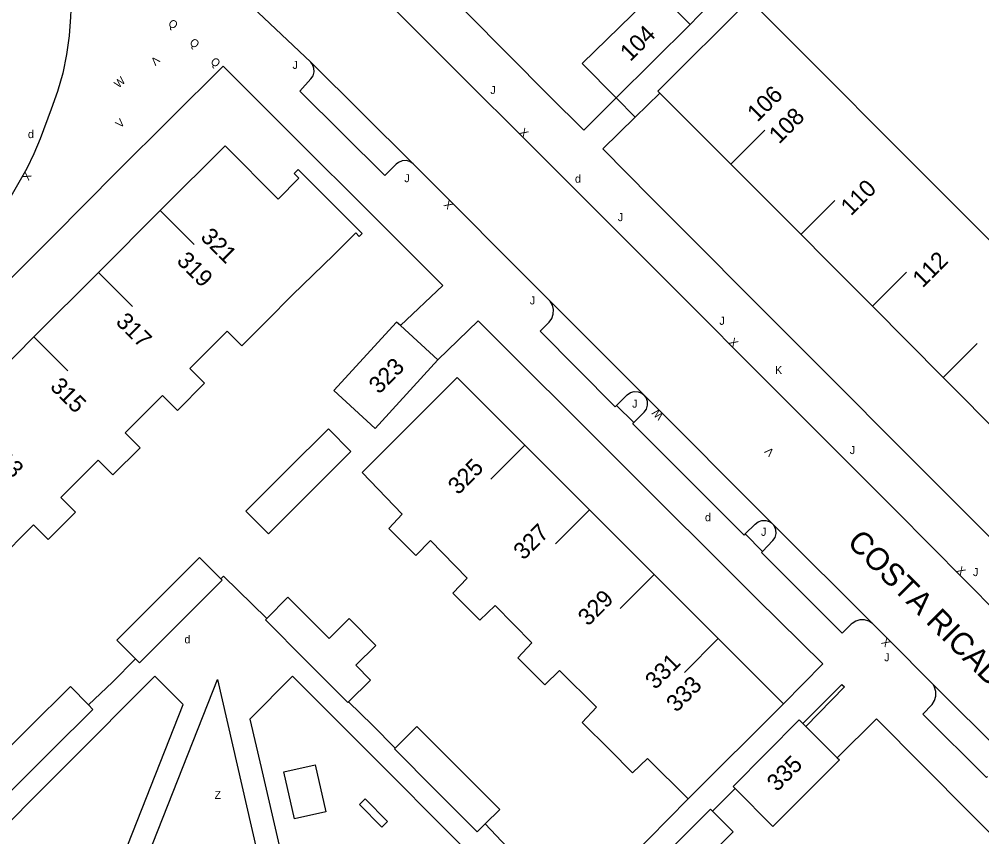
# Model space of a CAD drawing. Extents: x 134999 to 136502, y 457398 to 459002.
# Drawn here: x 135070.1 to 135130.2, y 458896.3 to 458947.3 of the extents above; entities that cross this region are included whole.
import ezdxf

# ---------------------------------------------------------------- set-up
doc = ezdxf.new("R2010")
doc.units = 0
for name, color, linetype in [('RI_DGTB_15', 7, 'Continuous'), ('RI_DGTB_2', 7, 'Continuous'), ('RI_DGTB_23', 7, 'Continuous'), ('RI_DGTB_29', 7, 'Continuous'), ('RI_DGTB_3', 7, 'Continuous'), ('RI_DGTB_30', 7, 'Continuous'), ('RI_DGTB_31', 7, 'Continuous'), ('RI_DGTB_32', 7, 'Continuous'), ('RI_DGTB_35', 7, 'Continuous'), ('RI_DGTB_36', 7, 'Continuous'), ('RI_DGTB_37', 7, 'Continuous'), ('RI_DGTB_4', 7, 'Continuous'), ('RI_DGTB_5', 7, 'Continuous'), ('RI_DGTB_53', 7, 'Continuous'), ('RI_DGTB_54', 7, 'Continuous'), ('RI_DGTB_6', 7, 'Continuous')]:
    doc.layers.add(name, color=color, linetype=linetype)

msp = doc.modelspace()

# ---------------------------------------------------------------- linework, layer by layer
at = {"layer": 'RI_DGTB_15'}
for p, q in [((135114.508, 458938.277), (135116.631, 458940.397)), ((135118.879, 458933.895), (135121.002, 458936.015)), ((135078.881, 458935.381), (135081.002, 458933.259)), ((135075.02, 458931.52), (135077.141, 458929.398)), ((135123.36, 458929.407), (135125.483, 458931.527)), ((135070.988, 458927.492), (135073.109, 458925.37)), ((135127.777, 458924.962), (135129.9, 458927.082)), ((135101.655, 458920.739), (135099.535, 458918.618)), ((135105.696, 458916.7), (135103.576, 458914.579)), ((135109.732, 458912.666), (135107.612, 458910.545)), ((135113.733, 458908.667), (135111.613, 458906.546))]:
    msp.add_line(p, q, dxfattribs=at)
at = {"layer": 'RI_DGTB_2'}
for p, q in [((135078.949, 458935.443), (135075.02, 458931.52)), ((135075.02, 458931.52), (135070.988, 458927.492)), ((135096.221, 458926.057), (135093.884, 458928.201)), ((135070.988, 458927.492), (135066.956, 458923.464)), ((135105.696, 458916.7), (135101.655, 458920.739)), ((135109.732, 458912.666), (135105.696, 458916.7)), ((135113.774, 458908.626), (135109.732, 458912.666)), ((135117.811, 458904.591), (135113.774, 458908.626)), ((135111.856, 458898.666), (135117.811, 458904.591)), ((135119.203, 458903.183), (135119.012, 458903.372)), ((135119.203, 458903.183), (135121.165, 458901.236))]:
    msp.add_line(p, q, dxfattribs=at)
for points in [[(135086.246, 458936.101), (135082.931, 458939.421), (135078.949, 458935.443)], [(135085.556, 458928.516), (135087.131, 458930.091)], [(135080.731, 458925.531), (135083.061, 458927.861), (135083.981, 458926.941), (135085.556, 458928.516)], [(135093.884, 458928.201), (135093.642, 458928.423), (135089.722, 458924.147), (135092.301, 458921.781), (135096.221, 458926.057)], [(135076.701, 458921.501), (135079.031, 458923.831), (135079.951, 458922.911), (135081.651, 458924.611), (135080.731, 458925.531)], [(135101.655, 458920.739), (135097.421, 458924.971), (135091.491, 458919.038), (135093.981, 458916.431), (135093.161, 458915.531), (135094.841, 458913.851), (135095.761, 458914.781)], [(135072.671, 458917.471), (135075.011, 458919.811), (135075.931, 458918.891), (135077.621, 458920.581), (135076.701, 458921.501)], [(135068.641, 458913.441), (135070.971, 458915.771), (135071.891, 458914.851), (135073.591, 458916.551), (135072.671, 458917.471)], [(135099.791, 458910.731), (135098.851, 458909.811), (135097.161, 458911.511), (135098.051, 458912.441), (135095.761, 458914.781)], [(135103.811, 458906.681), (135102.901, 458905.781), (135101.211, 458907.471), (135102.081, 458908.411), (135099.791, 458910.731)], [(135106.954, 458901.719), (135105.231, 458903.431), (135106.131, 458904.381), (135103.811, 458906.681)], [(135119.012, 458903.372), (135118.781, 458903.601), (135114.661, 458899.441), (135114.791, 458899.311)], [(135106.954, 458901.719), (135108.381, 458900.301), (135109.321, 458901.191), (135111.856, 458898.666)], [(135121.165, 458901.236), (135121.301, 458901.111), (135117.141, 458896.951), (135114.791, 458899.311)]]:
    msp.add_lwpolyline(points, dxfattribs=at)
at = {"layer": 'RI_DGTB_23'}
msp.add_lwpolyline([(135107.348, 458942.424), (135108.541, 458941.21)], dxfattribs=at)
at = {"layer": 'RI_DGTB_3'}
for p, q in [((135110.078, 458942.706), (135109.949, 458942.835)), ((135114.508, 458938.277), (135110.078, 458942.706)), ((135118.885, 458933.901), (135114.508, 458938.277)), ((135127.777, 458924.962), (135123.361, 458929.408)), ((135132.192, 458920.518), (135127.777, 458924.962))]:
    msp.add_line(p, q, dxfattribs=at)
msp.add_lwpolyline([(135123.361, 458929.408), (135120.555, 458932.232), (135118.885, 458933.901)], dxfattribs=at)
at = {"layer": 'RI_DGTB_31'}
for p, q in [((135107.381, 458923.221), (135108.466, 458922.147)), ((135116.491, 458914.111), (135115.411, 458915.201))]:
    msp.add_line(p, q, dxfattribs=at)
at = {"layer": 'RI_DGTB_32'}
for points in [[(135086.605, 458900.344), (135088.555, 458900.788), (135089.221, 458897.863), (135087.271, 458897.419), (135086.605, 458900.344)], [(135091.674, 458898.676), (135093.084, 458897.258), (135092.729, 458896.905), (135091.319, 458898.323), (135091.674, 458898.676)]]:
    msp.add_lwpolyline(points, dxfattribs=at)
at = {"layer": 'RI_DGTB_4'}
for p, q in [((135115.676, 458948.549), (135109.949, 458942.835)), ((135120.119, 458944.095), (135115.676, 458948.549)), ((135107.348, 458942.424), (135111.97, 458946.994)), ((135124.598, 458939.605), (135120.119, 458944.095)), ((135129.077, 458935.115), (135124.598, 458939.605)), ((135133.47, 458930.711), (135129.077, 458935.115))]:
    msp.add_line(p, q, dxfattribs=at)
msp.add_lwpolyline([(135111.97, 458946.994), (135109.887, 458949.121), (135105.221, 458944.552), (135107.348, 458942.424)], dxfattribs=at)
at = {"layer": 'RI_DGTB_5'}
msp.add_line((135089.714, 458932.627), (135087.131, 458930.091), dxfattribs=at)
msp.add_lwpolyline([(135086.246, 458936.101), (135087.538, 458937.393), (135087.245, 458937.687), (135087.503, 458937.945), (135091.495, 458933.953), (135091.312, 458933.77), (135091.097, 458933.985), (135089.714, 458932.627)], dxfattribs=at)
at = {"layer": 'RI_DGTB_53'}
for p, q in [((135094.674, 458938.297), (135088.281, 458944.651)), ((135103.179, 458929.783), (135094.674, 458938.297)), ((135109.104, 458923.868), (135103.179, 458929.783)), ((135117.051, 458915.901), (135109.104, 458923.868)), ((135117.051, 458915.901), (135117.195, 458915.757)), ((135117.195, 458915.757), (135123.358, 458909.614)), ((135132.291, 458900.685), (135127.146, 458905.798)), ((135113.361, 458897.901), (135114.791, 458899.311)), ((135111.856, 458898.666), (135105.697, 458892.421)), ((135102.079, 458894.052), (135099.17, 458897.102))]:
    msp.add_line(p, q, dxfattribs=at)
for points in [[(135066.133, 458958.765), (135072.503, 458953.381), (135072.736, 458952.569), (135072.995, 458951.415), (135073.175, 458950.246), (135073.277, 458949.067), (135073.298, 458947.885), (135073.287, 458947.477), (135073.201, 458946.294), (135073.035, 458945.12), (135072.791, 458943.959), (135072.469, 458942.818), (135072.071, 458941.701), (135071.391, 458939.861), (135070.999, 458938.918), (135070.551, 458938.001), (135068.202, 458933.935)], [(135072.431, 458958.649), (135075.348, 458956.336), (135077.932, 458954.138), (135080.481, 458951.901), (135083.891, 458948.791), (135088.281, 458944.651)], [(135094.674, 458938.297), (135094.47, 458938.433), (135094.232, 458938.497), (135093.987, 458938.482), (135093.759, 458938.389), (135093.621, 458938.281), (135092.911, 458937.561), (135087.591, 458942.841), (135088.291, 458943.591), (135088.43, 458943.794), (135088.496, 458944.031), (135088.484, 458944.276), (135088.394, 458944.505), (135088.281, 458944.651)], [(135093.884, 458928.201), (135096.531, 458930.711), (135082.811, 458944.401), (135076.201, 458937.811), (135072.181, 458933.771), (135060.061, 458921.711), (135048.021, 458909.651), (135043.931, 458905.601), (135039.901, 458901.541), (135035.271, 458896.931), (135035.341, 458892.921), (135036.741, 458891.621), (135049.311, 458879.041), (135053.371, 458883.021)], [(135107.381, 458923.221), (135107.301, 458923.141), (135102.611, 458927.851), (135103.171, 458928.421), (135103.333, 458928.653), (135103.424, 458928.921), (135103.436, 458929.203), (135103.37, 458929.478), (135103.229, 458929.723), (135103.179, 458929.783)], [(135117.811, 458904.591), (135120.259, 458907.103), (135116.141, 458911.141), (135098.744, 458928.495), (135096.221, 458926.057)], [(135107.381, 458923.221), (135108.041, 458923.881), (135108.245, 458924.019), (135108.482, 458924.085), (135108.728, 458924.073), (135108.957, 458923.982), (135109.104, 458923.868)], [(135108.466, 458922.147), (135109.101, 458922.791), (135109.245, 458922.991), (135109.318, 458923.226), (135109.312, 458923.472), (135109.228, 458923.704), (135109.104, 458923.868)], [(135115.411, 458915.201), (135115.341, 458915.131), (135108.391, 458922.071), (135108.466, 458922.147)], [(135115.411, 458915.201), (135116.031, 458915.801), (135116.221, 458915.955), (135116.45, 458916.041), (135116.695, 458916.048), (135116.929, 458915.977), (135117.051, 458915.901)], [(135116.491, 458914.111), (135117.141, 458914.781), (135117.279, 458914.983), (135117.345, 458915.219), (135117.331, 458915.463), (135117.241, 458915.69), (135117.195, 458915.757)], [(135123.358, 458909.614), (135123.125, 458909.764), (135122.858, 458909.842), (135122.581, 458909.841), (135122.315, 458909.762), (135122.083, 458909.61), (135122.031, 458909.561), (135121.471, 458909.001), (135116.421, 458914.041), (135116.491, 458914.111)], [(135085.536, 458909.927), (135082.84, 458912.57), (135082.661, 458912.391)], [(135127.146, 458905.798), (135124.361, 458908.621), (135123.358, 458909.614)], [(135077.336, 458907.406), (135075.911, 458905.951), (135074.397, 458904.537)], [(135119.012, 458903.372), (135121.456, 458905.806), (135121.611, 458905.651), (135119.203, 458903.183)], [(135130.551, 458900.061), (135130.481, 458899.991), (135126.511, 458903.951), (135127.081, 458904.561), (135127.233, 458904.802), (135127.313, 458905.076), (135127.314, 458905.362), (135127.236, 458905.636), (135127.146, 458905.798)], [(135093.56, 458901.822), (135092.131, 458903.271), (135090.637, 458904.726)], [(135121.165, 458901.236), (135123.611, 458903.671), (135129.442, 458897.801), (135137.311, 458889.961), (135122.711, 458875.311), (135114.461, 458867.111), (135113.76, 458867.817)]]:
    msp.add_lwpolyline(points, dxfattribs=at)
at = {"layer": 'RI_DGTB_54'}
msp.add_line((135111.97, 458946.994), (135113.016, 458948.071), dxfattribs=at)
for points in [[(135107.348, 458942.424), (135105.335, 458940.4), (135103.173, 458942.535), (135098.023, 458947.724), (135090.161, 458955.548), (135093.118, 458958.638), (135093.804, 458959.242), (135097.723, 458963.162), (135098.127, 458963.609), (135102.143, 458967.648), (135102.591, 458968.063), (135106.633, 458972.127), (135107.018, 458972.587), (135111.471, 458977.041), (135115.894, 458981.538), (135120.409, 458986.012), (135127.137, 458992.778), (135140.178, 458979.66), (135142.346, 458977.513), (135138.691, 458973.917)], [(135089.372, 458952.089), (135103.241, 458938.248), (135124.813, 458916.656), (135133.392, 458908), (135142.727, 458898.659), (135142.924, 458898.443), (135143.428, 458897.973), (135143.983, 458897.564), (135144.582, 458897.222), (135145.217, 458896.952), (135145.878, 458896.757), (135146.558, 458896.64), (135147.246, 458896.603), (135147.935, 458896.645), (135148.613, 458896.767), (135149.273, 458896.966), (135149.906, 458897.241), (135150.502, 458897.587), (135151.055, 458897.999), (135151.556, 458898.473), (135154.762, 458901.69)], [(135110.078, 458942.706), (135108.541, 458941.21)], [(135108.541, 458941.21), (135106.512, 458939.233), (135109.543, 458936.166), (135145.322, 458900.331), (135147.232, 458900.06), (135151.739, 458904.472)], [(135073.984, 458888.508), (135080.311, 458904.551), (135078.551, 458906.32), (135061.907, 458889.667), (135065.181, 458887.411), (135070.118, 458884.052)], [(135075.318, 458888.038), (135082.451, 458906.121), (135085.211, 458894.148)], [(135098.94, 458894.498), (135090.601, 458902.871), (135087.151, 458906.317), (135084.481, 458903.641), (135085.181, 458900.621), (135086.55, 458894.682)]]:
    msp.add_lwpolyline(points, dxfattribs=at)
at = {"layer": 'RI_DGTB_6'}
for points in [[(135088.216, 458917.78), (135090.791, 458920.349), (135089.381, 458921.751), (135086.81, 458919.19)], [(135086.81, 458919.19), (135084.231, 458916.621)], [(135084.231, 458916.621), (135085.641, 458915.211), (135088.216, 458917.78)], [(135082.661, 458912.391), (135081.331, 458913.721), (135078.752, 458911.147)], [(135082.661, 458912.391), (135082.741, 458912.311), (135080.161, 458909.736)], [(135078.752, 458911.147), (135076.171, 458908.571), (135077.336, 458907.406)], [(135089.439, 458908.673), (135086.861, 458911.261), (135085.536, 458909.927)], [(135080.161, 458909.736), (135077.581, 458907.161), (135077.336, 458907.406)], [(135088.021, 458907.261), (135085.451, 458909.841), (135085.536, 458909.927)], [(135089.439, 458908.673), (135090.689, 458909.919), (135092.356, 458908.246), (135091.105, 458907)], [(135090.637, 458904.726), (135090.591, 458904.681), (135088.021, 458907.261)], [(135090.637, 458904.726), (135092.021, 458906.081), (135091.105, 458907)], [(135074.397, 458904.537), (135073.271, 458905.671), (135070.684, 458903.094)], [(135074.397, 458904.537), (135074.681, 458904.251), (135072.096, 458901.676)], [(135070.684, 458903.094), (135068.101, 458900.521), (135069.297, 458899.317)], [(135097.5, 458900.587), (135094.901, 458903.193), (135093.56, 458901.822)], [(135072.096, 458901.676), (135069.511, 458899.101), (135069.297, 458899.317)], [(135096.096, 458899.191), (135093.521, 458901.781), (135093.56, 458901.822)], [(135099.17, 458897.102), (135100.081, 458898.001), (135097.5, 458900.587)], [(135099.17, 458897.102), (135098.67, 458896.601), (135096.096, 458899.191)], [(135113.361, 458897.901), (135113.241, 458898.021), (135110.65, 458895.415)], [(135113.361, 458897.901), (135114.661, 458896.601), (135112.071, 458894.001)]]:
    msp.add_lwpolyline(points, dxfattribs=at)

# ---------------------------------------------------------------- texts
at = {"layer": 'RI_DGTB_29'}
for p in [(135070.621, 458939.902), (135112.901, 458915.992)]:
    msp.add_text('d', height=0.5, rotation=359.99973, dxfattribs=at).set_placement(p)
for p in [(135104.782, 458937.118), (135080.395, 458908.373)]:
    msp.add_text('d', height=0.5, dxfattribs=at).set_placement(p)
at = {"layer": 'RI_DGTB_30'}
for s, height, rotation, p in [('V', 0.5, 223.02415, (135078.57, 458945.06)), ('W', 0.5, 42.39731, (135076.283, 458942.988)), ('V', 0.5, 44.3259, (135076.392, 458940.494)), ('X', 0.5, 314.96753, (135101.257, 458940.217)), ('X', 0.499, 239.96362, (135070.453, 458937.841)), ('X', 0.5, 135.03584, (135097.207, 458935.755)), ('X', 0.5, 314.96753, (135114.353, 458927.124)), ('W', 0.5, 134.73077, (135110.347, 458922.603)), ('V', 0.5, 135.00188, (135117.26, 458920.346)), ('X', 0.5, 314.74399, (135128.555, 458912.882)), ('X', 0.5, 134.93094, (135124.538, 458908.444))]:
    msp.add_text(s, height=height, rotation=rotation, dxfattribs=at).set_placement(p)
msp.add_text('K', height=0.5, dxfattribs=at).set_placement((135117.276, 458925.176))
at = {"layer": 'RI_DGTB_31'}
for s, height, rotation, p in [('Q', 0.499, 320.48248, (135079.33, 458946.988)), ('Q', 0.499, 320.48248, (135080.67, 458945.798)), ('Q', 0.499, 320.48248, (135081.98, 458944.608)), ('J', 0.5, 359.99973, (135087.141, 458944.222)), ('J', 0.5, 359.99973, (135101.961, 458929.522)), ('J', 0.5, 359.99973, (135108.351, 458923.082)), ('J', 0.5, 359.99973, (135116.401, 458915.082))]:
    msp.add_text(s, height=height, rotation=rotation, dxfattribs=at).set_placement(p)
for p in [(135099.496, 458942.652), (135094.127, 458937.151), (135107.46, 458934.719), (135113.804, 458928.249), (135121.943, 458920.182), (135129.636, 458912.569), (135124.091, 458907.253)]:
    msp.add_text('J', height=0.5, dxfattribs=at).set_placement(p)
at = {"layer": 'RI_DGTB_32'}
msp.add_text('Z', height=0.5, dxfattribs=at).set_placement((135082.271, 458898.662))
at = {"layer": 'RI_DGTB_35'}
for s, rotation, p in [('104', 44.9837, (135108.233, 458944.634)), ('106', 44.9593, (135116.171, 458940.861)), ('321', 314.9678, (135081.341, 458933.664)), ('323', 45.0162, (135092.543, 458923.88)), ('325', 45.0162, (135097.486, 458917.591)), ('333', 45.0162, (135111.117, 458904.021)), ('335', 45.0162, (135117.402, 458899.07))]:
    msp.add_text(s, height=1.054, rotation=rotation, dxfattribs=at).set_placement(p)
at = {"layer": 'RI_DGTB_36'}
for s, rotation, p in [('108', 44.9593, (135117.532, 458939.494)), ('110', 44.9593, (135122.014, 458935.006)), ('319', 314.9678, (135079.854, 458932.181)), ('112', 44.9593, (135126.494, 458930.517)), ('317', 314.9678, (135076.049, 458928.376)), ('315', 314.9678, (135071.946, 458924.331)), ('313', 314.9678, (135068.04, 458920.282)), ('327', 45.0162, (135101.57, 458913.521)), ('329', 45.0162, (135105.602, 458909.399)), ('331', 45.0162, (135109.797, 458905.44))]:
    msp.add_text(s, height=1.054, rotation=rotation, dxfattribs=at).set_placement(p)
at = {"layer": 'RI_DGTB_37'}
msp.add_text('COSTA RICADREEF', height=1.4, rotation=314.98283, dxfattribs=at).set_placement((135121.716, 458914.611))

doc.saveas('drawing.dxf')
